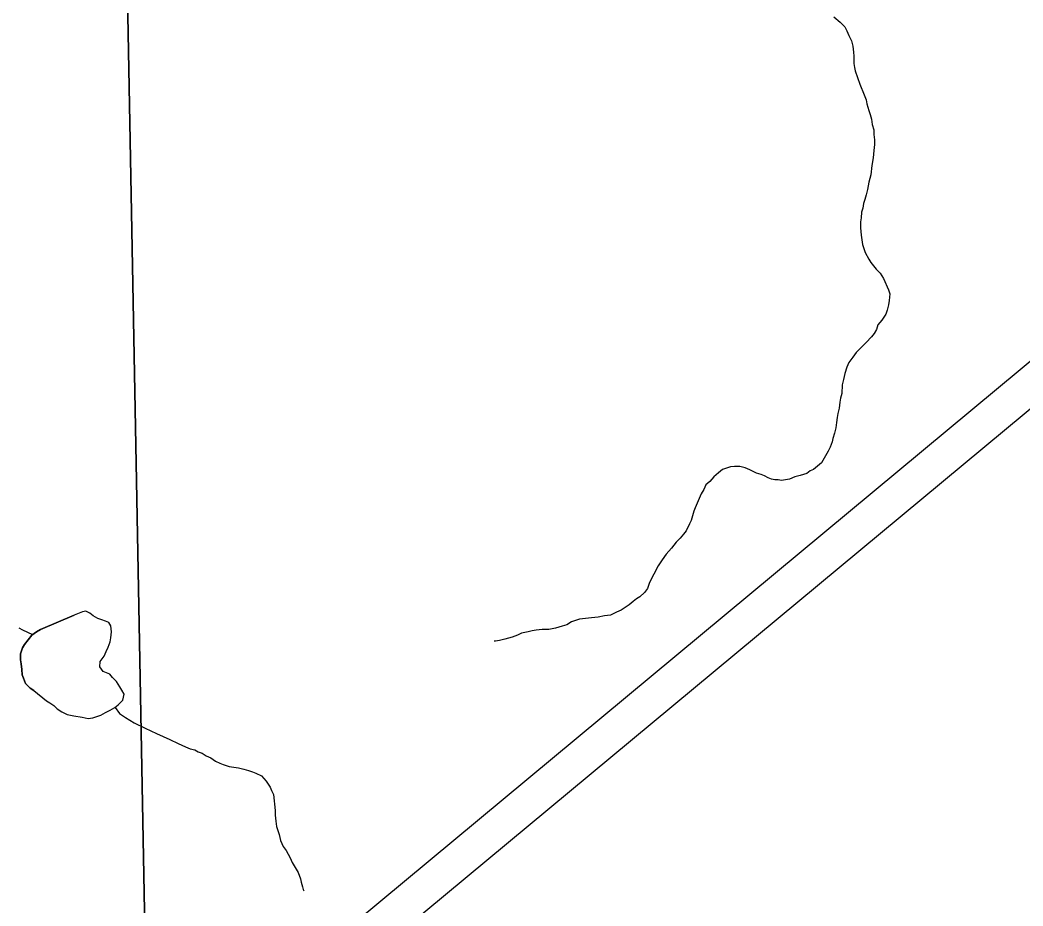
# Model space of a CAD drawing. Extents: x -59 to 82, y -3 to 49.
# Drawn here: x -50.627 to -50.058, y 44.569 to 45.072 of the extents above; entities that cross this region are included whole.
import ezdxf

# ---------------------------------------------------------------- set-up
doc = ezdxf.new("R2010")
doc.units = 0
for name, color, linetype in [('GM_X_Corporation', 7, 'Continuous'), ('GM_X_Interstate_Route', 7, 'Continuous'), ('GM_X_Minor_Lake', 7, 'Continuous'), ('GM_X_Minor_River', 7, 'Continuous')]:
    doc.layers.add(name, color=color, linetype=linetype)

msp = doc.modelspace()

# ---------------------------------------------------------------- linework, layer by layer
at = {"layer": 'GM_X_Corporation'}
for p, q in [((-50.55419, 44.46315), (-50.56664, 45.12717)), ((-50.56664, 45.12717), (-50.55419, 44.46315))]:
    msp.add_line(p, q, dxfattribs=at)
at = {"layer": 'GM_X_Interstate_Route'}
for p, q in [((-50.43678, 44.56021), (-49.85224, 45.04605)), ((-50.42467, 44.54349), (-49.9018, 44.97761))]:
    msp.add_line(p, q, dxfattribs=at)
at = {"layer": 'GM_X_Minor_Lake'}
for p, q in [((-50.59612, 44.73412), (-50.61515, 44.72598)), ((-50.61515, 44.72598), (-50.59612, 44.73412)), ((-50.59131, 44.73603), (-50.59612, 44.73412)), ((-50.58942, 44.73642), (-50.59131, 44.73603)), ((-50.58713, 44.7353), (-50.58942, 44.73642)), ((-50.58522, 44.73379), (-50.58713, 44.7353)), ((-50.58255, 44.73229), (-50.58522, 44.73379)), ((-50.58026, 44.73154), (-50.58255, 44.73229)), ((-50.57836, 44.73079), (-50.58026, 44.73154)), ((-50.61515, 44.72598), (-50.61742, 44.72482)), ((-50.61742, 44.72482), (-50.61515, 44.72598)), ((-50.57646, 44.73005), (-50.57836, 44.73079)), ((-50.5753, 44.72815), (-50.57646, 44.73005)), ((-50.5749, 44.72474), (-50.5753, 44.72815)), ((-50.62007, 44.72291), (-50.6242, 44.71755)), ((-50.6242, 44.71755), (-50.62007, 44.72291)), ((-50.61742, 44.72482), (-50.62007, 44.72291)), ((-50.62007, 44.72291), (-50.61742, 44.72482)), ((-50.57561, 44.71903), (-50.57525, 44.72131)), ((-50.57525, 44.72131), (-50.5749, 44.72474)), ((-50.62533, 44.71564), (-50.62643, 44.71222)), ((-50.62643, 44.71222), (-50.62533, 44.71564)), ((-50.6242, 44.71755), (-50.62533, 44.71564)), ((-50.62533, 44.71564), (-50.6242, 44.71755)), ((-50.57784, 44.71369), (-50.57672, 44.71598)), ((-50.57672, 44.71598), (-50.57561, 44.71903)), ((-50.62643, 44.71222), (-50.62641, 44.70879)), ((-50.62641, 44.70879), (-50.62643, 44.71222)), ((-50.62641, 44.70879), (-50.62601, 44.70652)), ((-50.62601, 44.70652), (-50.62641, 44.70879)), ((-50.58122, 44.70796), (-50.57896, 44.71102)), ((-50.57896, 44.71102), (-50.57784, 44.71369)), ((-50.62601, 44.70652), (-50.62561, 44.70348)), ((-50.62561, 44.70348), (-50.62601, 44.70652)), ((-50.62561, 44.70348), (-50.62558, 44.70044)), ((-50.62558, 44.70044), (-50.62561, 44.70348)), ((-50.58157, 44.70492), (-50.58122, 44.70796)), ((-50.57965, 44.70227), (-50.58157, 44.70492)), ((-50.62558, 44.70044), (-50.62481, 44.69854)), ((-50.62481, 44.69854), (-50.62558, 44.70044)), ((-50.62481, 44.69854), (-50.62364, 44.69551)), ((-50.62364, 44.69551), (-50.62481, 44.69854)), ((-50.57584, 44.70078), (-50.57965, 44.70227)), ((-50.5743, 44.69889), (-50.57584, 44.70078)), ((-50.57201, 44.69662), (-50.5743, 44.69889)), ((-50.62364, 44.69551), (-50.62096, 44.69287)), ((-50.62096, 44.69287), (-50.62364, 44.69551)), ((-50.62096, 44.69287), (-50.61886, 44.69148)), ((-50.61885, 44.69148), (-50.62096, 44.69287)), ((-50.61886, 44.69148), (-50.61179, 44.6857)), ((-50.57008, 44.69359), (-50.57201, 44.69662)), ((-50.56893, 44.6917), (-50.57008, 44.69359)), ((-50.56777, 44.68943), (-50.56893, 44.6917)), ((-50.61179, 44.6857), (-50.60988, 44.68458)), ((-50.57114, 44.68332), (-50.56851, 44.686)), ((-50.56851, 44.686), (-50.56777, 44.68943)), ((-50.60988, 44.68458), (-50.60759, 44.68307)), ((-50.60759, 44.68307), (-50.60568, 44.68118)), ((-50.60568, 44.68118), (-50.60301, 44.6793)), ((-50.57832, 44.67909), (-50.57567, 44.68025)), ((-50.57567, 44.68025), (-50.57303, 44.68179)), ((-50.57303, 44.68179), (-50.57114, 44.68332)), ((-50.60301, 44.6793), (-50.59996, 44.6778)), ((-50.59996, 44.6778), (-50.59615, 44.67707)), ((-50.59615, 44.67707), (-50.59159, 44.67634)), ((-50.59159, 44.67634), (-50.58817, 44.6756)), ((-50.58817, 44.6756), (-50.58551, 44.676)), ((-50.58551, 44.676), (-50.58324, 44.67678)), ((-50.58324, 44.67678), (-50.58097, 44.67755)), ((-50.58097, 44.67755), (-50.57832, 44.67909))]:
    msp.add_line(p, q, dxfattribs=at)
at = {"layer": 'GM_X_Minor_River'}
for p, q in [((-50.16533, 45.07346), (-50.16188, 45.07044)), ((-50.16188, 45.07044), (-50.15921, 45.0678)), ((-50.15921, 45.0678), (-50.15805, 45.06552)), ((-50.15805, 45.06552), (-50.15689, 45.06287)), ((-50.15689, 45.06287), (-50.15534, 45.05984)), ((-50.15534, 45.05984), (-50.15456, 45.05681)), ((-50.15456, 45.05681), (-50.15415, 45.05339)), ((-50.15415, 45.05339), (-50.15413, 45.05111)), ((-50.15413, 45.05111), (-50.15411, 45.04883)), ((-50.15411, 45.04883), (-50.1541, 45.04693)), ((-50.1541, 45.04693), (-50.1537, 45.04465)), ((-50.1537, 45.04465), (-50.15331, 45.04275)), ((-50.15331, 45.04275), (-50.15059, 45.03517)), ((-50.15059, 45.03517), (-50.14981, 45.03327)), ((-50.14981, 45.03327), (-50.14904, 45.031)), ((-50.14904, 45.031), (-50.14826, 45.0291)), ((-50.14826, 45.0291), (-50.1471, 45.02645)), ((-50.1471, 45.02645), (-50.1467, 45.02417)), ((-50.1467, 45.02417), (-50.14553, 45.02038)), ((-50.14553, 45.02038), (-50.14475, 45.0181)), ((-50.14475, 45.0181), (-50.14397, 45.01545)), ((-50.14397, 45.01545), (-50.14357, 45.01241)), ((-50.14357, 45.01241), (-50.14278, 45.00938)), ((-50.14278, 45.00938), (-50.14276, 45.00671)), ((-50.14276, 45.00671), (-50.14236, 45.00368)), ((-50.14234, 45.00102), (-50.14269, 44.99759)), ((-50.14236, 45.00368), (-50.14234, 45.00102)), ((-50.14303, 44.99341), (-50.14376, 44.98922)), ((-50.14269, 44.99759), (-50.14303, 44.99341)), ((-50.14376, 44.98922), (-50.14447, 44.9839)), ((-50.14447, 44.9839), (-50.14558, 44.97971)), ((-50.14631, 44.97552), (-50.14704, 44.97248)), ((-50.14558, 44.97971), (-50.14631, 44.97552)), ((-50.14778, 44.96981), (-50.14852, 44.96752)), ((-50.14704, 44.97248), (-50.14778, 44.96981)), ((-50.14888, 44.96486), (-50.14962, 44.96258)), ((-50.14852, 44.96752), (-50.14888, 44.96486)), ((-50.14997, 44.95953), (-50.15034, 44.95725)), ((-50.14962, 44.96258), (-50.14997, 44.95953)), ((-50.15034, 44.95725), (-50.15031, 44.95383)), ((-50.15031, 44.95383), (-50.1499, 44.94965)), ((-50.1499, 44.94965), (-50.14949, 44.94699)), ((-50.14949, 44.94699), (-50.14909, 44.94433)), ((-50.14909, 44.94433), (-50.14754, 44.93978)), ((-50.14754, 44.93978), (-50.14561, 44.936)), ((-50.14561, 44.936), (-50.14445, 44.9341)), ((-50.14445, 44.9341), (-50.14292, 44.93221)), ((-50.14292, 44.93221), (-50.14138, 44.93032)), ((-50.14138, 44.93032), (-50.13909, 44.92806)), ((-50.13909, 44.92806), (-50.13716, 44.92503)), ((-50.13716, 44.92503), (-50.13445, 44.91859)), ((-50.13445, 44.91859), (-50.13368, 44.91631)), ((-50.13368, 44.91631), (-50.13402, 44.91251)), ((-50.13512, 44.90718), (-50.13586, 44.90489)), ((-50.13439, 44.91023), (-50.13512, 44.90718)), ((-50.13402, 44.91251), (-50.13439, 44.91023)), ((-50.13811, 44.90146), (-50.14037, 44.89878)), ((-50.13586, 44.90489), (-50.13811, 44.90146)), ((-50.14111, 44.89611), (-50.14261, 44.89382)), ((-50.14037, 44.89878), (-50.14111, 44.89611)), ((-50.14411, 44.89191), (-50.14712, 44.88885)), ((-50.14261, 44.89382), (-50.14411, 44.89191)), ((-50.15051, 44.88541), (-50.15278, 44.88311)), ((-50.14712, 44.88885), (-50.15051, 44.88541)), ((-50.15465, 44.88044), (-50.1569, 44.87738)), ((-50.15278, 44.88311), (-50.15465, 44.88044)), ((-50.15802, 44.87471), (-50.15913, 44.87128)), ((-50.1569, 44.87738), (-50.15802, 44.87471)), ((-50.15986, 44.86786), (-50.1606, 44.86481)), ((-50.15913, 44.87128), (-50.15986, 44.86786)), ((-50.1606, 44.86481), (-50.16094, 44.85987)), ((-50.16168, 44.8572), (-50.16204, 44.85492)), ((-50.16094, 44.85987), (-50.16168, 44.8572)), ((-50.16239, 44.85149), (-50.16313, 44.84845)), ((-50.16204, 44.85492), (-50.16239, 44.85149)), ((-50.16349, 44.84617), (-50.16385, 44.8435)), ((-50.16313, 44.84845), (-50.16349, 44.84617)), ((-50.1642, 44.84046), (-50.16494, 44.83741)), ((-50.16385, 44.8435), (-50.1642, 44.84046)), ((-50.16605, 44.83436), (-50.16642, 44.83246)), ((-50.16494, 44.83741), (-50.16605, 44.83436)), ((-50.16753, 44.82941), (-50.16865, 44.82712)), ((-50.16642, 44.83246), (-50.16753, 44.82941)), ((-50.16865, 44.82712), (-50.1724, 44.82063)), ((-50.22856, 44.81683), (-50.23083, 44.81491)), ((-50.22629, 44.8176), (-50.22856, 44.81683)), ((-50.22402, 44.81838), (-50.22629, 44.8176)), ((-50.22174, 44.81839), (-50.22402, 44.81838)), ((-50.2187, 44.81842), (-50.22174, 44.81839)), ((-50.21566, 44.81767), (-50.2187, 44.81842)), ((-50.21299, 44.81655), (-50.21566, 44.81767)), ((-50.20918, 44.81468), (-50.21299, 44.81655)), ((-50.17692, 44.8168), (-50.17881, 44.81603)), ((-50.17466, 44.81872), (-50.17692, 44.8168)), ((-50.1724, 44.82063), (-50.17466, 44.81872)), ((-50.23347, 44.81261), (-50.23572, 44.80993)), ((-50.23083, 44.81491), (-50.23347, 44.81261)), ((-50.20652, 44.81394), (-50.20918, 44.81468)), ((-50.20461, 44.81319), (-50.20652, 44.81394)), ((-50.2027, 44.81206), (-50.20461, 44.81319)), ((-50.2008, 44.81132), (-50.2027, 44.81206)), ((-50.1989, 44.81095), (-50.2008, 44.81132)), ((-50.197, 44.81096), (-50.1989, 44.81095)), ((-50.1951, 44.81059), (-50.197, 44.81096)), ((-50.19282, 44.81099), (-50.1951, 44.81059)), ((-50.19055, 44.81139), (-50.19282, 44.81099)), ((-50.18752, 44.81255), (-50.19055, 44.81139)), ((-50.18449, 44.81333), (-50.18752, 44.81255)), ((-50.1807, 44.8145), (-50.18449, 44.81333)), ((-50.17881, 44.81603), (-50.1807, 44.8145)), ((-50.2391, 44.80535), (-50.2406, 44.80306)), ((-50.23799, 44.80802), (-50.2391, 44.80535)), ((-50.23572, 44.80993), (-50.23799, 44.80802)), ((-50.24172, 44.80039), (-50.24284, 44.79772)), ((-50.2406, 44.80306), (-50.24172, 44.80039)), ((-50.24396, 44.79505), (-50.2447, 44.79315)), ((-50.24284, 44.79772), (-50.24396, 44.79505)), ((-50.24618, 44.78781), (-50.2473, 44.78591)), ((-50.24544, 44.79048), (-50.24618, 44.78781)), ((-50.2447, 44.79315), (-50.24544, 44.79048)), ((-50.24917, 44.78209), (-50.25067, 44.78018)), ((-50.2473, 44.78591), (-50.24917, 44.78209)), ((-50.25255, 44.77789), (-50.25481, 44.77559)), ((-50.25067, 44.78018), (-50.25255, 44.77789)), ((-50.25744, 44.77215), (-50.26045, 44.76871)), ((-50.25481, 44.77559), (-50.25744, 44.77215)), ((-50.26271, 44.76565), (-50.26496, 44.76222)), ((-50.26045, 44.76871), (-50.26271, 44.76565)), ((-50.26496, 44.76222), (-50.26982, 44.75268)), ((-50.27093, 44.74925), (-50.27281, 44.74696)), ((-50.26982, 44.75268), (-50.27093, 44.74925)), ((-50.27734, 44.7435), (-50.27922, 44.74197)), ((-50.27545, 44.74466), (-50.27734, 44.7435)), ((-50.27281, 44.74696), (-50.27545, 44.74466)), ((-50.28602, 44.73698), (-50.28867, 44.73582)), ((-50.28375, 44.73852), (-50.28602, 44.73698)), ((-50.28149, 44.74005), (-50.28375, 44.73852)), ((-50.27922, 44.74197), (-50.28149, 44.74005)), ((-50.31179, 44.7311), (-50.31406, 44.73033)), ((-50.30952, 44.73188), (-50.31179, 44.7311)), ((-50.30611, 44.73228), (-50.30952, 44.73188)), ((-50.30269, 44.73269), (-50.30611, 44.73228)), ((-50.2989, 44.73309), (-50.30269, 44.73269)), ((-50.29548, 44.73388), (-50.2989, 44.73309)), ((-50.29207, 44.73428), (-50.29548, 44.73388)), ((-50.28867, 44.73582), (-50.29207, 44.73428)), ((-50.62732, 44.72704), (-50.62541, 44.72591)), ((-50.62541, 44.72591), (-50.61973, 44.72315)), ((-50.33643, 44.72523), (-50.3387, 44.72484)), ((-50.33415, 44.72563), (-50.33643, 44.72523)), ((-50.33074, 44.72603), (-50.33415, 44.72563)), ((-50.32694, 44.72606), (-50.33074, 44.72603)), ((-50.32315, 44.72684), (-50.32694, 44.72606)), ((-50.31936, 44.72801), (-50.32315, 44.72684)), ((-50.31671, 44.72879), (-50.31936, 44.72801)), ((-50.31406, 44.73033), (-50.31671, 44.72879)), ((-50.35499, 44.71978), (-50.35726, 44.71938)), ((-50.35196, 44.72056), (-50.35499, 44.71978)), ((-50.34779, 44.72173), (-50.35196, 44.72056)), ((-50.34476, 44.72289), (-50.34779, 44.72173)), ((-50.34249, 44.72405), (-50.34476, 44.72289)), ((-50.3406, 44.72444), (-50.34249, 44.72405)), ((-50.3387, 44.72484), (-50.3406, 44.72444)), ((-50.35726, 44.71938), (-50.35802, 44.71938)), ((-50.57284, 44.68194), (-50.57034, 44.67838)), ((-50.57034, 44.67838), (-50.5669, 44.67613)), ((-50.5669, 44.67613), (-50.56194, 44.67312)), ((-50.56194, 44.67312), (-50.55585, 44.67012)), ((-50.55585, 44.67012), (-50.54937, 44.66712)), ((-50.54937, 44.66712), (-50.54174, 44.66376)), ((-50.54174, 44.66376), (-50.53717, 44.66151)), ((-50.53717, 44.66151), (-50.53298, 44.65963)), ((-50.53298, 44.65963), (-50.53031, 44.65851)), ((-50.53031, 44.65851), (-50.52765, 44.65777)), ((-50.52765, 44.65777), (-50.52574, 44.65664)), ((-50.52574, 44.65664), (-50.52345, 44.6559)), ((-50.52345, 44.6559), (-50.52116, 44.65439)), ((-50.52116, 44.65439), (-50.5185, 44.65327)), ((-50.5185, 44.65327), (-50.51582, 44.65139)), ((-50.51582, 44.65139), (-50.51353, 44.65026)), ((-50.51353, 44.65026), (-50.51163, 44.64952)), ((-50.51163, 44.64952), (-50.5082, 44.6484)), ((-50.5082, 44.6484), (-50.50554, 44.64804)), ((-50.50554, 44.64804), (-50.50288, 44.64767)), ((-50.50288, 44.64767), (-50.49984, 44.64694)), ((-50.49984, 44.64694), (-50.49717, 44.64619)), ((-50.49717, 44.64619), (-50.49489, 44.64545)), ((-50.49489, 44.64545), (-50.49298, 44.6447)), ((-50.49298, 44.6447), (-50.48993, 44.6432)), ((-50.48993, 44.6432), (-50.48725, 44.64018)), ((-50.48725, 44.64018), (-50.48494, 44.63677)), ((-50.48494, 44.63677), (-50.48417, 44.63488)), ((-50.48417, 44.63488), (-50.48301, 44.6326)), ((-50.48301, 44.6326), (-50.48218, 44.62349)), ((-50.48218, 44.62349), (-50.48216, 44.62083)), ((-50.48216, 44.62083), (-50.48175, 44.61741)), ((-50.48175, 44.61741), (-50.48135, 44.61437)), ((-50.48135, 44.61437), (-50.48057, 44.61209)), ((-50.48057, 44.61209), (-50.47979, 44.60982)), ((-50.47979, 44.60982), (-50.479, 44.6064)), ((-50.479, 44.6064), (-50.47746, 44.60299)), ((-50.47746, 44.60299), (-50.47592, 44.60072)), ((-50.47592, 44.60072), (-50.47361, 44.59655)), ((-50.47361, 44.59655), (-50.47245, 44.5939)), ((-50.47245, 44.5939), (-50.47014, 44.59011)), ((-50.47014, 44.59011), (-50.46898, 44.58822)), ((-50.46898, 44.58822), (-50.46782, 44.58481)), ((-50.46782, 44.58481), (-50.46742, 44.58291)), ((-50.46742, 44.58291), (-50.46664, 44.58025)), ((-50.46664, 44.58025), (-50.46625, 44.57874)), ((-50.46625, 44.57874), (-50.46586, 44.57798))]:
    msp.add_line(p, q, dxfattribs=at)

doc.saveas('drawing.dxf')
